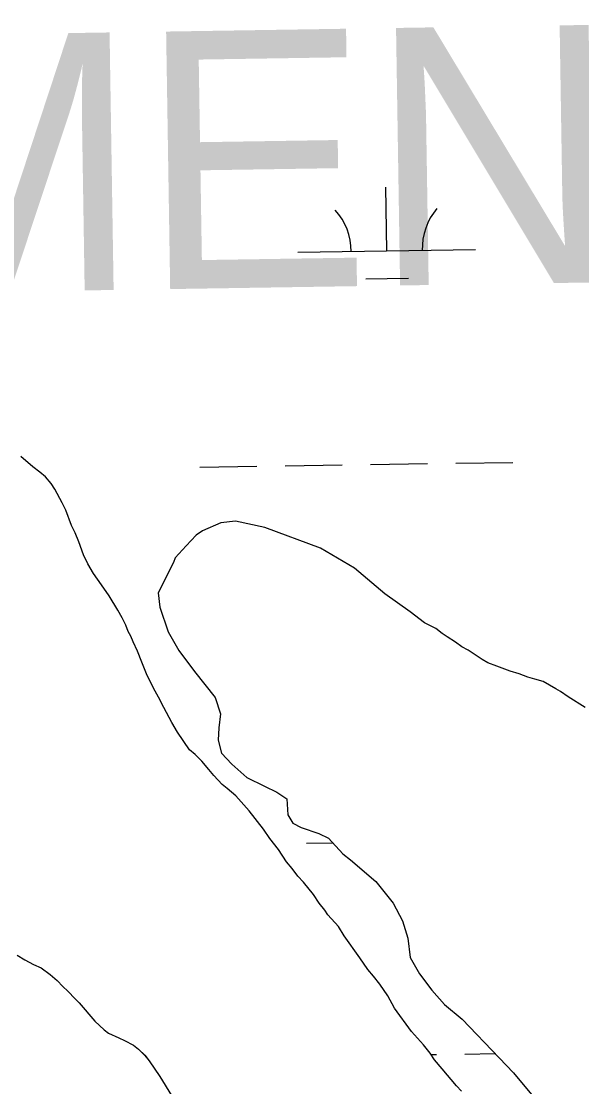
# Model space of a CAD drawing. Extents: x 3807117 to 3845308, y 337856 to 363736.
# Drawn here: x 3836332 to 3836647, y 358410 to 359010 of the extents above; entities that cross this region are included whole.
import ezdxf

# ---------------------------------------------------------------- set-up
doc = ezdxf.new("R2010")
doc.units = 0
for name, color, linetype in [('V-TOPO-GNAM-IDEN', 7, 'Continuous'), ('V-TOPO-SHOR', 7, 'Continuous'), ('V-WETL-SWMP', 7, 'Continuous')]:
    doc.layers.add(name, color=color, linetype=linetype)

msp = doc.modelspace()

# ---------------------------------------------------------------- linework, layer by layer
at = {"layer": 'V-TOPO-SHOR'}
for p, q in [((3836329.26, 358484.53), (3836333.61, 358481.9)), ((3836333.61, 358481.9), (3836338.34, 358479.28)), ((3836338.34, 358479.28), (3836342.67, 358477.43)), ((3836342.67, 358477.43), (3836347.82, 358473.65)), ((3836347.82, 358473.65), (3836351.8, 358470.23)), ((3836351.8, 358470.23), (3836354.99, 358466.79)), ((3836354.99, 358466.79), (3836357.78, 358464.13)), ((3836357.78, 358464.13), (3836361.78, 358459.93)), ((3836361.78, 358459.93), (3836364.17, 358457.65)), ((3836364.17, 358457.65), (3836372.97, 358447.32)), ((3836372.97, 358447.32), (3836378.15, 358442.38)), ((3836378.15, 358442.38), (3836380.53, 358440.48)), ((3836380.53, 358440.48), (3836386.44, 358437.89)), ((3836386.44, 358437.89), (3836389.59, 358436.4)), ((3836389.59, 358436.4), (3836394.71, 358433.79)), ((3836394.71, 358433.79), (3836397.49, 358431.51)), ((3836397.49, 358431.51), (3836401.08, 358428.08)), ((3836401.08, 358428.08), (3836403.49, 358425.02)), ((3836403.49, 358425.02), (3836409.53, 358416.19)), ((3836409.53, 358416.19), (3836416.01, 358405.43))]:
    msp.add_line(p, q, dxfattribs=at)
for points in [[(3836467.79, 358555.44), (3836459.76, 358565.79), (3836452.17, 358574.19), (3836447.39, 358578.37), (3836444.62, 358580.64), (3836439.83, 358585.6), (3836437.02, 358589.04), (3836433.02, 358593.63), (3836429.43, 358597.45), (3836426.25, 358600.1), (3836419.4, 358610.08), (3836416.16, 358615.46), (3836411.68, 358623.94), (3836408.82, 358629.72), (3836406.79, 358633.18), (3836405.16, 358636.26), (3836401.9, 358642.81), (3836399.41, 358649.38), (3836396.93, 358655.56), (3836394.47, 358660.96), (3836393.23, 358664.05), (3836391.61, 358666.74), (3836390.36, 358670.22), (3836388.32, 358674.46), (3836385.89, 358678.69), (3836381.02, 358686.77), (3836376.6, 358692.9), (3836372.17, 358699.43), (3836368.93, 358704.81), (3836366.47, 358709.82), (3836363.97, 358717.17), (3836361.91, 358722.19), (3836359.86, 358726.43), (3836356.55, 358734.93), (3836354.51, 358739.17), (3836350.44, 358746.87), (3836348.42, 358749.95), (3836345.21, 358753.77), (3836342.04, 358756.43), (3836338.07, 358759.46), (3836331.31, 358765.15)], [(3836558.4, 358671.66), (3836550.23, 358677.68), (3836535.97, 358687.88), (3836518.89, 358702.31), (3836499.93, 358713.57), (3836468.48, 358725.33), (3836452.03, 358728.85), (3836443.87, 358727.89), (3836433.45, 358723.37), (3836430, 358720.95), (3836424.29, 358714.98), (3836418.2, 358708.21), (3836417.1, 358705.46), (3836408.52, 358688.51), (3836409.48, 358680.34), (3836414.08, 358666.42), (3836420.16, 358656.03), (3836429.01, 358644.15), (3836440.64, 358629.6), (3836443.58, 358620.32), (3836442.58, 358612.5), (3836442.35, 358605.48), (3836444.08, 358598.11), (3836450.06, 358592.02), (3836458.42, 358584.41), (3836468.27, 358579.57), (3836475.36, 358576.22), (3836480.91, 358572.45), (3836481.5, 358563.5), (3836484.33, 358558.88), (3836489.07, 358556.26), (3836498.88, 358552.98), (3836504.4, 358550.37), (3836512.39, 358541.59), (3836516.76, 358538.18), (3836531.06, 358526.04), (3836540.69, 358513.78), (3836545.99, 358503.77), (3836548.93, 358494.09), (3836550.35, 358483.21), (3836555.62, 358473.98), (3836562.46, 358464.78), (3836569.65, 358456.76), (3836579.59, 358448.41), (3836600.34, 358426.66), (3836608.33, 358418.27), (3836619.54, 358404.88)], [(3836648.73, 358623.82), (3836639.24, 358629.84), (3836634.89, 358632.86), (3836632.12, 358634.36), (3836625.02, 358638.49), (3836620.31, 358639.94), (3836616.38, 358641.02), (3836611.67, 358642.86), (3836606.57, 358644.3), (3836599.1, 358647.25), (3836593.99, 358649.09), (3836590.83, 358650.96), (3836582.91, 358656.24), (3836579.36, 358658.11), (3836575.79, 358660.76), (3836571.05, 358663.77), (3836568.28, 358665.65), (3836564.71, 358668.3), (3836558.4, 358671.66)], [(3836579.08, 358407.92), (3836576.29, 358410.97), (3836568.27, 358420.53), (3836563.88, 358425.5), (3836561.45, 358429.34), (3836557.84, 358433.94), (3836551.04, 358441.58), (3836541.39, 358454.61), (3836537.73, 358461.54), (3836533.29, 358468.07), (3836529.68, 358472.66), (3836526.48, 358476.49), (3836522.04, 358483.01), (3836513.19, 358495.28), (3836509.95, 358500.67), (3836503.96, 358507.16), (3836502.34, 358509.85), (3836499.13, 358513.67), (3836495.9, 358518.67), (3836490.29, 358525.55), (3836487.1, 358528.99), (3836483.88, 358533.2), (3836480.68, 358537.03), (3836476.23, 358543.94), (3836471.42, 358550.07), (3836467.79, 358555.44)]]:
    msp.add_lwpolyline(points, dxfattribs=at)
at = {"layer": 'V-WETL-SWMP'}
for p, q in [((3836537.08, 358880.93), (3836536.54, 358916.93)), ((3836487.08, 358880.18), (3836587.07, 358881.68)), ((3836525.31, 358865.32), (3836549.31, 358865.68)), ((3836432.04, 358759.27), (3836464.04, 358759.75)), ((3836480.04, 358759.99), (3836512.03, 358760.47)), ((3836528.03, 358760.71), (3836560.03, 358761.19)), ((3836576.03, 358761.43), (3836608.02, 358761.91)), ((3836492.06, 358547.54), (3836506.77, 358547.76)), ((3836561.98, 358428.51), (3836565.01, 358428.55)), ((3836581.01, 358428.79), (3836598.07, 358429.05))]:
    msp.add_line(p, q, dxfattribs=at)
for points in [[(3836467.79, 358555.44), (3836459.76, 358565.79), (3836452.17, 358574.19), (3836447.39, 358578.37), (3836444.62, 358580.64), (3836439.83, 358585.6), (3836437.02, 358589.04), (3836433.02, 358593.63), (3836429.43, 358597.45), (3836426.25, 358600.1), (3836419.4, 358610.08), (3836416.16, 358615.46), (3836411.68, 358623.94), (3836408.82, 358629.72), (3836406.79, 358633.18), (3836405.16, 358636.26), (3836401.9, 358642.81), (3836399.41, 358649.38), (3836396.93, 358655.56), (3836394.47, 358660.96), (3836393.23, 358664.05), (3836391.61, 358666.74), (3836390.36, 358670.22), (3836388.32, 358674.46), (3836385.89, 358678.69), (3836381.02, 358686.77), (3836376.6, 358692.9), (3836372.17, 358699.43), (3836368.93, 358704.81), (3836366.47, 358709.82), (3836363.97, 358717.17), (3836361.91, 358722.19), (3836359.86, 358726.43), (3836356.55, 358734.93), (3836354.51, 358739.17), (3836350.44, 358746.87), (3836348.42, 358749.95), (3836345.21, 358753.77), (3836342.04, 358756.43), (3836338.07, 358759.46), (3836331.31, 358765.15)], [(3836558.4, 358671.66), (3836550.23, 358677.68), (3836535.97, 358687.88), (3836518.89, 358702.31), (3836499.93, 358713.57), (3836468.48, 358725.33), (3836452.03, 358728.85), (3836443.87, 358727.89), (3836433.45, 358723.37), (3836430, 358720.95), (3836424.29, 358714.98), (3836418.2, 358708.21), (3836417.1, 358705.46), (3836408.52, 358688.51), (3836409.48, 358680.34), (3836414.08, 358666.42), (3836420.16, 358656.03), (3836429.01, 358644.15), (3836440.64, 358629.6), (3836443.58, 358620.32), (3836442.58, 358612.5), (3836442.35, 358605.48), (3836444.08, 358598.11), (3836450.06, 358592.02), (3836458.42, 358584.41), (3836468.27, 358579.57), (3836475.36, 358576.22), (3836480.91, 358572.45), (3836481.5, 358563.5), (3836484.33, 358558.88), (3836489.07, 358556.26), (3836498.88, 358552.98), (3836504.4, 358550.37), (3836512.39, 358541.59), (3836516.76, 358538.18), (3836531.06, 358526.04), (3836540.69, 358513.78), (3836545.99, 358503.77), (3836548.93, 358494.09), (3836550.35, 358483.21), (3836555.62, 358473.98), (3836562.46, 358464.78), (3836569.65, 358456.76), (3836579.59, 358448.41), (3836600.34, 358426.66), (3836608.33, 358418.27), (3836619.54, 358404.88)], [(3836648.73, 358623.82), (3836639.24, 358629.84), (3836634.89, 358632.86), (3836632.12, 358634.36), (3836625.02, 358638.49), (3836620.31, 358639.94), (3836616.38, 358641.02), (3836611.67, 358642.86), (3836606.57, 358644.3), (3836599.1, 358647.25), (3836593.99, 358649.09), (3836590.83, 358650.96), (3836582.91, 358656.24), (3836579.36, 358658.11), (3836575.79, 358660.76), (3836571.05, 358663.77), (3836568.28, 358665.65), (3836564.71, 358668.3), (3836558.4, 358671.66)], [(3836579.08, 358407.92), (3836576.29, 358410.97), (3836568.27, 358420.53), (3836563.88, 358425.5), (3836561.45, 358429.34), (3836557.84, 358433.94), (3836551.04, 358441.58), (3836541.39, 358454.61), (3836537.73, 358461.54), (3836533.29, 358468.07), (3836529.68, 358472.66), (3836526.48, 358476.49), (3836522.04, 358483.01), (3836513.19, 358495.28), (3836509.95, 358500.67), (3836503.96, 358507.16), (3836502.34, 358509.85), (3836499.13, 358513.67), (3836495.9, 358518.67), (3836490.29, 358525.55), (3836487.1, 358528.99), (3836483.88, 358533.2), (3836480.68, 358537.03), (3836476.23, 358543.94), (3836471.42, 358550.07), (3836467.79, 358555.44)], [(3836329.26, 358484.53), (3836333.61, 358481.9), (3836338.34, 358479.28), (3836342.67, 358477.43), (3836347.83, 358473.65), (3836351.8, 358470.23), (3836355, 358466.79), (3836357.78, 358464.13), (3836361.78, 358459.93), (3836364.17, 358457.65), (3836372.97, 358447.33), (3836378.15, 358442.38), (3836380.53, 358440.48), (3836386.44, 358437.89), (3836389.59, 358436.4), (3836394.71, 358433.79), (3836397.5, 358431.51), (3836401.08, 358428.09), (3836403.49, 358425.02), (3836409.53, 358416.2), (3836416.01, 358405.43)]]:
    msp.add_lwpolyline(points, dxfattribs=at)
for centre, start, end in [((3836481.83, 358880.58), 0.08653, 41.63019), ((3836592.31, 358882.23), 140.08653, 181.63019)]:
    msp.add_arc(centre, 35.25, start, end, dxfattribs=at)

# ---------------------------------------------------------------- texts
at = {"layer": 'V-TOPO-GNAM-IDEN'}
msp.add_text('MANAGEMENT', height=145, rotation=0.9, dxfattribs=at).set_placement((3835397.65, 358843.49))

doc.saveas('drawing.dxf')
